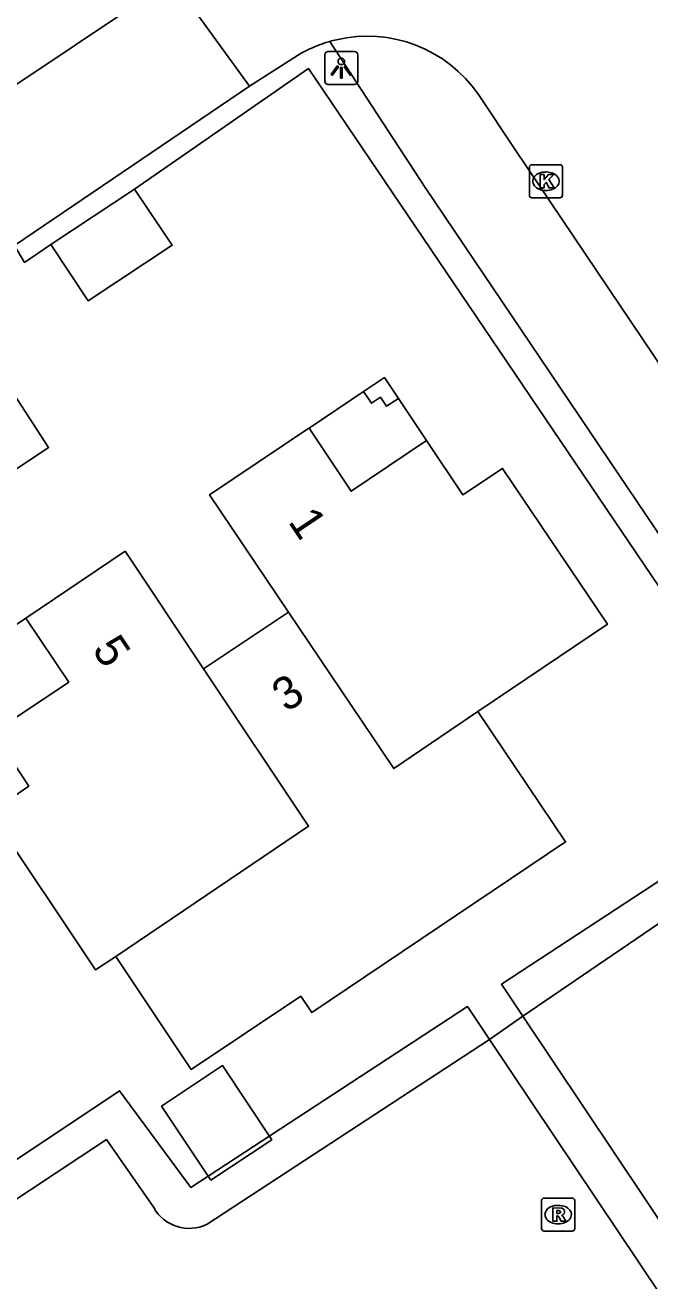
# Model space of a CAD drawing. Extents: x 158797 to 159887, y 384318 to 385255.
# Drawn here: x 159093.85 to 159112.76, y 384676.36 to 384714.36 of the extents above; entities that cross this region are included whole.
import ezdxf

# ---------------------------------------------------------------- set-up
doc = ezdxf.new("R2010")
doc.units = 0
for name, color, linetype in [('IMGEO_Haag', 7, 'Continuous'), ('IMGEO_Hek', 7, 'Continuous'), ('IMGEO_Kolk', 7, 'Continuous'), ('IMGEO_Lichtpunt', 7, 'Continuous'), ('IMGEO_Pand', 7, 'Continuous'), ('IMGEO_Pand_nummerreeks', 7, 'Continuous'), ('IMGEO_Pand_overbouw', 7, 'Continuous'), ('IMGEO_Pand_vergunning_verleend', 7, 'Continuous'), ('IMGEO_Rijbaan_lokaal_open', 7, 'Continuous'), ('IMGEO_Rioolput', 7, 'Continuous'), ('IMGEO_Voetpad_halfverhard', 7, 'Continuous')]:
    doc.layers.add(name, color=color, linetype=linetype)

msp = doc.modelspace()

# ---------------------------------------------------------------- linework, layer by layer
at = {"layer": 'IMGEO_Haag'}
for points in [[(159108.91, 384684.374), (159118.478, 384690.888), (159105.954, 384709.447), (159103.077, 384713.871)], [(159108.91, 384684.374), (159108.265, 384685.338), (159115.197, 384689.875), (159117.127, 384691.2), (159115.361, 384693.939), (159105.215, 384708.932), (159102.429, 384713.049), (159097.156, 384709.402)], [(159094.623, 384707.728), (159093.829, 384707.184), (159093.526, 384707.69)], [(159092.122, 384706.764), (159092.492, 384706.21), (159091.852, 384705.737), (159094.56, 384701.582), (159090.418, 384698.821), (159090.039, 384699.358)], [(159081.043, 384672.126), (159081.247, 384671.812), (159096.708, 384682.114), (159098.87, 384679.188), (159107.236, 384684.664), (159107.906, 384683.665)], [(159099.356, 384678.075), (159107.906, 384683.665)], [(159079.482, 384669.508), (159096.312, 384680.64), (159097.742, 384678.578)]]:
    msp.add_lwpolyline(points, dxfattribs=at)
msp.add_arc((159098.817, 384679.185), 1.234, 209.4696, 295.9113, dxfattribs=at)
at = {"layer": 'IMGEO_Hek'}
msp.add_lwpolyline([(159105.215, 384708.932), (159102.429, 384713.049), (159097.156, 384709.402)], dxfattribs=at)
at = {"layer": 'IMGEO_Kolk'}
for p, q in [((159109.113, 384709.212), (159109.113, 384710.064)), ((159109.188, 384710.138), (159110.04, 384710.138)), ((159109.601, 384709.918), (159109.626, 384709.918)), ((159110.114, 384710.064), (159110.114, 384709.212)), ((159110.04, 384709.138), (159109.188, 384709.138)), ((159109.624, 384709.358), (159109.599, 384709.358))]:
    msp.add_line(p, q, dxfattribs=at)
for points in [[(159109.113, 384709.212), (159109.113, 384710.064)], [(159109.188, 384710.138), (159110.04, 384710.138)], [(159110.114, 384710.064), (159110.114, 384709.212)], [(159109.434, 384709.838), (159109.557, 384709.838), (159109.557, 384709.687), (159109.687, 384709.838), (159109.851, 384709.838), (159109.705, 384709.687), (159109.858, 384709.438), (159109.706, 384709.438), (159109.621, 384709.602), (159109.557, 384709.535), (159109.557, 384709.438), (159109.434, 384709.438), (159109.434, 384709.838)], [(159110.04, 384709.138), (159109.188, 384709.138)]]:
    msp.add_lwpolyline(points, dxfattribs=at)
for centre, start, end in [((159109.19, 384710.062), 91.552, 178.448), ((159109.19, 384710.062), 91.552, 178.448), ((159110.038, 384710.062), 1.552, 88.448), ((159110.038, 384710.062), 1.552, 88.448), ((159109.19, 384709.214), 181.552, 268.448), ((159109.19, 384709.214), 181.552, 268.448), ((159110.038, 384709.214), 271.552, 358.448), ((159110.038, 384709.214), 271.552, 358.448)]:
    msp.add_arc(centre, 0.0765, start, end, dxfattribs=at)
for centre, major_axis, ratio, start_param, end_param in [((159109.6, 384709.638), (-0.387, 0.002), 0.722429, 4.712389, 7.853982), ((159109.625, 384709.638), (-0.39, 0.002), 0.717154, 1.570796, 4.712389)]:
    msp.add_ellipse(centre, major_axis=major_axis, ratio=ratio, start_param=start_param, end_param=end_param, dxfattribs=at)
at = {"layer": 'IMGEO_Lichtpunt'}
for p, q in [((159102.921, 384713.468), (159102.921, 384712.661)), ((159102.921, 384713.468), (159102.921, 384712.661)), ((159103.823, 384713.563), (159103.015, 384713.563)), ((159103.823, 384713.563), (159103.015, 384713.563)), ((159103.917, 384712.661), (159103.917, 384713.468)), ((159103.917, 384712.661), (159103.917, 384713.468)), ((159103.015, 384712.567), (159103.823, 384712.567)), ((159103.015, 384712.567), (159103.823, 384712.567))]:
    msp.add_line(p, q, dxfattribs=at)
for points in [[(159103.295, 384713.132), (159103.334, 384713.104), (159103.146, 384712.842), (159103.108, 384712.869), (159103.295, 384713.132)], [(159103.397, 384713.084), (159103.444, 384713.084), (159103.444, 384712.762), (159103.397, 384712.762), (159103.397, 384713.084)], [(159103.507, 384713.104), (159103.545, 384713.131), (159103.732, 384712.869), (159103.693, 384712.841), (159103.507, 384713.104)]]:
    msp.add_lwpolyline(points, dxfattribs=at)
msp.add_circle((159103.42, 384713.266), 0.0994, dxfattribs=at)
for centre, start, end in [((159103.015, 384713.468), 90, 180), ((159103.015, 384713.468), 90, 180), ((159103.823, 384713.468), 0, 90), ((159103.823, 384713.468), 0, 90), ((159103.015, 384712.661), 180, 270), ((159103.015, 384712.661), 180, 270), ((159103.823, 384712.661), 270, 0), ((159103.823, 384712.661), 270, 360)]:
    msp.add_arc(centre, 0.0946, start, end, dxfattribs=at)
at = {"layer": 'IMGEO_Pand'}
for points in [[(159097.156, 384709.402), (159098.301, 384707.702), (159095.758, 384706.022), (159094.623, 384707.728)], [(159094.623, 384707.728), (159097.156, 384709.402)], [(159104.092, 384703.275), (159104.723, 384703.698), (159105.146, 384703.066), (159104.789, 384702.827), (159104.605, 384703.101), (159104.332, 384702.918), (159104.092, 384703.275)], [(159101.826, 384696.595), (159099.435, 384700.152), (159102.41, 384702.146), (159102.443, 384702.168), (159103.714, 384700.258), (159106.001, 384701.789), (159107.1, 384700.147), (159108.3, 384700.946), (159111.476, 384696.231), (159107.554, 384693.589)], [(159096.599, 384686.176), (159095.984, 384685.772), (159092.787, 384690.537), (159093.958, 384691.335), (159092.878, 384692.952), (159095.17, 384694.482), (159093.87, 384696.419), (159096.875, 384698.439), (159099.25, 384694.88)], [(159099.25, 384694.88), (159101.826, 384696.595)], [(159107.554, 384693.589), (159105.006, 384691.865), (159101.826, 384696.595)], [(159099.25, 384694.88), (159102.427, 384690.12), (159096.599, 384686.176)], [(159107.554, 384693.589), (159110.21, 384689.647), (159102.525, 384684.483), (159102.19, 384684.977), (159098.873, 384682.763), (159096.599, 384686.176)]]:
    msp.add_lwpolyline(points, dxfattribs=at)
at = {"layer": 'IMGEO_Pand_overbouw'}
for points in [[(159104.723, 384703.698), (159104.092, 384703.275), (159102.443, 384702.168), (159103.714, 384700.258), (159106.001, 384701.789), (159105.146, 384703.066)], [(159091.588, 384694.885), (159092.01, 384694.253), (159092.878, 384692.952), (159095.17, 384694.482), (159093.87, 384696.419), (159092.219, 384695.309)]]:
    msp.add_lwpolyline(points, close=True, dxfattribs=at)
at = {"layer": 'IMGEO_Pand_vergunning_verleend'}
msp.add_lwpolyline([(159099.467, 384679.41), (159097.978, 384681.654), (159099.824, 384682.879), (159101.313, 384680.635), (159099.467, 384679.41)], dxfattribs=at)
at = {"layer": 'IMGEO_Rijbaan_lokaal_open'}
for points in [[(159064.041, 384692.712), (159076.098, 384700.8), (159092.382, 384711.772), (159098.313, 384715.737)], [(159098.313, 384715.737), (159100.643, 384712.514)], [(159102.092, 384713.443), (159100.643, 384712.514)], [(159100.643, 384712.514), (159093.526, 384707.69)], [(159124.478, 384687.124), (159108.697, 384710.581), (159107.572, 384712.264)]]:
    msp.add_lwpolyline(points, dxfattribs=at)
for centre, radius, start, end in [((159104.217, 384709.901), 4.131, 106.0164, 120.9552), ((159104.055, 384710.544), 3.468, 103.0716, 106.3864), ((159104.203, 384709.932), 4.097, 34.6912, 103.1464)]:
    msp.add_arc(centre, radius, start, end, dxfattribs=at)
at = {"layer": 'IMGEO_Rioolput'}
for p, q in [((159109.483, 384677.942), (159109.483, 384678.794)), ((159109.558, 384678.868), (159110.41, 384678.868)), ((159110.484, 384678.794), (159110.484, 384677.942)), ((159109.971, 384678.648), (159109.996, 384678.648)), ((159109.994, 384678.088), (159109.969, 384678.088)), ((159110.41, 384677.868), (159109.558, 384677.868))]:
    msp.add_line(p, q, dxfattribs=at)
for points in [[(159109.483, 384677.942), (159109.483, 384678.794)], [(159109.558, 384678.868), (159110.41, 384678.868)], [(159110.484, 384678.794), (159110.484, 384677.942)], [(159110.072, 384678.566), (159109.82, 384678.568), (159109.82, 384678.168)], [(159109.82, 384678.168), (159109.944, 384678.168), (159109.944, 384678.33), (159109.955, 384678.33)], [(159109.998, 384678.487), (159109.944, 384678.487), (159109.944, 384678.406)], [(159109.944, 384678.406), (159109.996, 384678.406)], [(159110.002, 384678.301), (159110.073, 384678.168), (159110.213, 384678.168), (159110.148, 384678.294)], [(159110.41, 384677.868), (159109.558, 384677.868)]]:
    msp.add_lwpolyline(points, dxfattribs=at)
for centre, radius, start, end in [((159109.56, 384678.792), 0.0765, 91.552, 178.448), ((159109.56, 384678.792), 0.0765, 91.552, 178.448), ((159110.408, 384678.792), 0.0765, 1.552, 88.448), ((159110.408, 384678.792), 0.0765, 1.552, 88.448), ((159109.954, 384678.277), 0.0533, 26.0293, 88.6989), ((159109.98, 384678.595), 0.19, 274.7715, 282.9687), ((159110.004, 384678.391), 0.0964, 77.0061, 93.1865), ((159110.018, 384678.448), 0.0378, 276.6634, 79.6772), ((159110.071, 384678.456), 0.109, 350.3612, 89.416), ((159110.069, 384678.456), 0.112, 277.5842, 350.9817), ((159110.053, 384678.241), 0.108, 29.5134, 73.7905), ((159109.56, 384677.944), 0.0765, 181.552, 268.448), ((159109.56, 384677.944), 0.0765, 181.552, 268.448), ((159110.408, 384677.944), 0.0765, 271.552, 358.448), ((159110.408, 384677.944), 0.0765, 271.552, 358.448)]:
    msp.add_arc(centre, radius, start, end, dxfattribs=at)
for centre, major_axis, ratio, start_param, end_param in [((159109.97, 384678.368), (-0.387, 0.002), 0.722429, 4.712389, 7.853982), ((159109.995, 384678.368), (-0.39, 0.002), 0.717154, 1.570796, 4.712389)]:
    msp.add_ellipse(centre, major_axis=major_axis, ratio=ratio, start_param=start_param, end_param=end_param, dxfattribs=at)
at = {"layer": 'IMGEO_Voetpad_halfverhard'}
for points in [[(159107.906, 384683.665), (159108.91, 384684.374)], [(159108.91, 384684.374), (159115.398, 384674.683)], [(159107.906, 384683.665), (159114.386, 384674.002)]]:
    msp.add_lwpolyline(points, dxfattribs=at)

# ---------------------------------------------------------------- texts
at = {"layer": 'IMGEO_Pand_nummerreeks'}
for s, rotation, p in [('1', 303.9074, (159101.79, 384699.338)), ('5', 303.7184, (159095.856, 384695.462)), ('3', 33.6555, (159101.759, 384693.546))]:
    msp.add_text(s, height=1, rotation=rotation, dxfattribs=at).set_placement(p)

doc.saveas('drawing.dxf')
